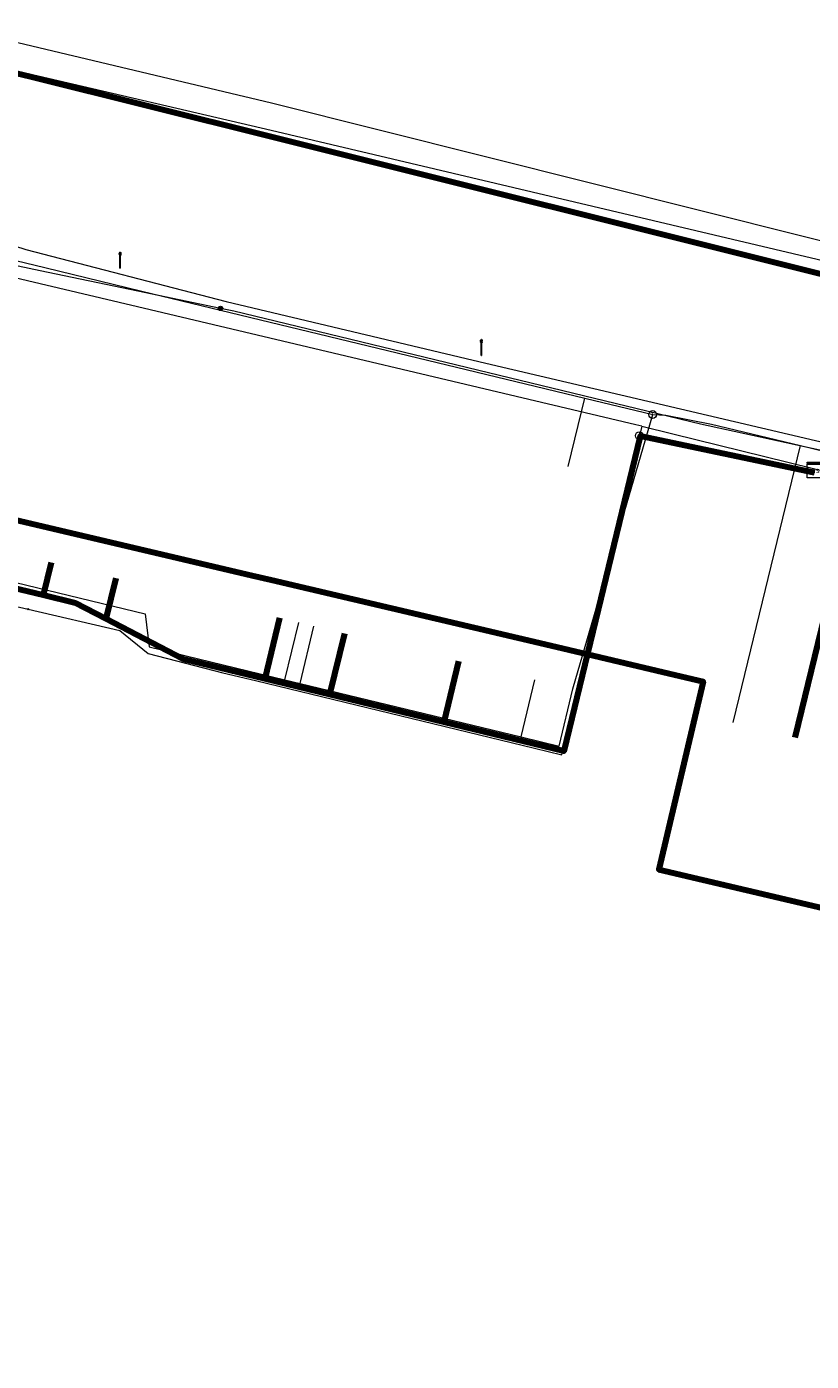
# Model space of a CAD drawing. Extents: x 152558 to 154479, y 462974 to 463683.
# Tile 530 of 638: x 153988 to 154028, y 463452 to 463520. Entities that reach past the tile are written whole.
import ezdxf
from ezdxf.enums import TextEntityAlignment as Align
from ezdxf.lldxf.tags import DXFTag

# ---------------------------------------------------------------- set-up
doc = ezdxf.new("R2010")
doc.units = 0
doc.header["$LTSCALE"] = 0.2
doc.layers.get('0').update_dxf_attribs({"linetype": 'CONTINUOUS'})
for name, color, linetype, lineweight in [('B-RO-KL-DATA_HULPSTUK_KPN BV-S', 90, 'CONTINUOUS', 25), ('B-RO-KL-DATA_HULPSTUK_ZIGGO BV-S', 90, 'CONTINUOUS', 25), ('B-RO-KL-DATA_KABELBED_KPN BV-G', 90, 'CONTINUOUS', 100), ('B-RO-KL-DATA_KABELBED_ZIGGO BV-G', 90, 'CONTINUOUS', 100), ('B-RO-KL-DATA_REGGEFIBER OPERATOR BV-G', 90, 'KL-DATA-N', 18), ('B-RO-KL-DATA_T MOBILE NETHERLANDS BV-G', 90, 'KL-DATA-N', 18), ('B-RO-KL-ET_LS_400 V_STEDIN NETBEHEER BV-G', 190, 'KL-LS-N', 18), ('B-RO-KL-ET_LS_GEMEENTE AMERSFOORT-S', 190, 'CONTINUOUS', 25), ('B-RO-KL-ET_LS_HULPSTUK_STEDIN NETBEHEER BV-S', 190, 'CONTINUOUS', 25), ('B-RO-KL-GAS_LD_HULPSTUK_STEDIN NETBEHEER BV-S', 50, 'CONTINUOUS', 25), ('B-RO-KL-GAS_LD_PE_32_0.1 BAR_STEDIN NETBEHEER BV-G', 50, 'KL-GAS-LD-N', 18), ('B-RO-KL-GAS_LD_PE_40_0.1 BAR_STEDIN NETBEHEER BV-G', 50, 'KL-GAS-LD-N', 18), ('B-RO-KL-GAS_LD_PVC_110_0.1 BAR_STEDIN NETBEHEER BV-G', 50, 'KL-GAS-LD-N', 18), ('B-RO-KL-GAS_LD_PVC_63_0.1 BAR_STEDIN NETBEHEER BV-G', 50, 'KL-GAS-LD-N', 18), ('B-RO-KL-WATER_110_VITENS-G', 170, 'KL-WATER-N', 18), ('B-RO-KL-WATER_150_VITENS-G', 170, 'KL-WATER-N', 18), ('B-RO-KL-WATER_300_VITENS-G', 170, 'KL-WATER-N', 18), ('B-RO-KL-WATER_63_VITENS-G', 170, 'KL-WATER-N', 18), ('B-RO-KL-WATER_HULPSTUK_VITENS-S', 170, 'CONTINUOUS', 25)]:
    doc.layers.add(name, color=color, linetype=linetype, lineweight=lineweight)
doc.styles.add('NLCS-ISO', font='NLCS-ISO.ttf')
tags = doc.linetypes.add('KL-DATA-N', pattern='A,4,-1,[101,NLCS.SHX,S=0.5,R=0,X=0,Y=0],-1,4,-1,["D",Standard,S=1,R=0,X=-0.25,Y=-0.5],-1.5', length=12.5).pattern_tags.tags
tags[18] = DXFTag(74, 10)
tags = doc.linetypes.add('KL-GAS-LD-N', pattern='A,4,-1,[69,NLCS.SHX,S=0.5,R=0,X=0,Y=0],-1,4,-1,["L",Standard,S=1,R=0,X=0.25,Y=-0.5],-2', length=13).pattern_tags.tags
tags[18] = DXFTag(74, 10)
tags = doc.linetypes.add('KL-LS-N', pattern='A,4,-1,[103,NLCS.SHX,S=0.75,R=0,X=0,Y=0],-1,4,-1,["L",Standard,S=1,R=0,X=0,Y=-0.5],-2', length=13).pattern_tags.tags
tags[18] = DXFTag(74, 10)
doc.linetypes.add('KL-WATER-N', pattern='A,7,-0.5,[168,NLCS.SHX,S=0.75,R=0,X=0.75,Y=0],-2', length=9.5)

# ---------------------------------------------------------------- blocks, each defined once
blk = doc.blocks.new('SKL-WTB_HULP_T STUK-SO')
at = {"color": 0, "linetype": 'ByBlock', "lineweight": 18}
blk.add_circle((0, 0), 1, dxfattribs=at)
at = {"color": 0, "linetype": 'ByBlock', "lineweight": -2, "style": 'NLCS-ISO'}
blk.add_text('T', height=1, dxfattribs=at).set_placement((0, 0), align=Align.MIDDLE_CENTER)
at = {"color": 0, "linetype": 'ByBlock', "lineweight": 18, "style": 'NLCS-ISO', "flags": 1}
for tag, p in [('TYPE', (1.5, 0)), ('OMSCHRIJVING', (1.5, -3)), ('LABEL', (1.5, -1.5))]:
    blk.add_attdef(tag, p, '', height=1, dxfattribs=at)
blk = doc.blocks.new('SKL-WTB_HULP_MOF-SO')
at = {"linetype": 'ByBlock', "lineweight": 18}
h = blk.add_hatch(color=0, dxfattribs=at)
h.dxf.hatch_style = 1
h.paths.add_polyline_path([(-0.5625, 0, 1), (0.5625, 0, 1)])
at = {"color": 0, "linetype": 'ByBlock', "lineweight": 18}
blk.add_circle((0, 0), 0.5625, dxfattribs=at)
at = {"color": 0, "linetype": 'ByBlock', "lineweight": 18, "style": 'NLCS-ISO', "flags": 1}
for tag, p in [('TYPE', (1.5, 0)), ('OMSCHRIJVING', (1.5, -3)), ('LABEL', (1.5, -1.5))]:
    blk.add_attdef(tag, p, '', height=1, dxfattribs=at)
blk = doc.blocks.new('SKL-WTB_HULP_KAST-SO')
at = {"color": 0, "linetype": 'ByBlock', "lineweight": 18}
for points in [[(-2, 2), (2, 2), (2, 1.68), (-2, 1.68)], [(-2, 1.52), (2, 1.52), (2, -2), (-2, -2)]]:
    blk.add_lwpolyline(points, close=True, dxfattribs=at)
at = {"color": 0, "linetype": 'ByBlock', "lineweight": 18, "style": 'NLCS-ISO'}
blk.add_text('kast', height=1.5, dxfattribs=at).set_placement((0, 0), align=Align.MIDDLE_CENTER)
at = {"color": 0, "linetype": 'ByBlock', "lineweight": 18, "style": 'NLCS-ISO', "flags": 1}
for tag, p in [('TYPE', (2.5, 0)), ('OMSCHRIJVING', (2.5, -3)), ('LABEL', (2.5, -1.5))]:
    blk.add_attdef(tag, p, '', height=1, dxfattribs=at)
blk = doc.blocks.new('SKL-WTB_HULP_AFSLUITER-SO')
at = {"color": 0, "linetype": 'ByBlock', "lineweight": 18}
blk.add_lwpolyline([(0, 0.8), (0, -0.8)], dxfattribs=at)
blk.add_circle((0, 0), 1, dxfattribs=at)
at = {"color": 0, "linetype": 'ByBlock', "lineweight": 18, "style": 'NLCS-ISO', "flags": 1}
for tag, p in [('TYPE', (1.5, 0)), ('OMSCHRIJVING', (1.5, -3)), ('LABEL', (1.5, -1.5))]:
    blk.add_attdef(tag, p, '', height=1, dxfattribs=at)
blk = doc.blocks.new('SKL-WTB_HULP_OVERIG-SO')
at = {"color": 0, "linetype": 'ByBlock', "lineweight": 18}
for points in [[(-0.14, 0.14), (0.14, -0.14)], [(0.14, 0.14), (-0.14, -0.14)]]:
    blk.add_lwpolyline(points, dxfattribs=at)
at = {"color": 0, "linetype": 'ByBlock', "lineweight": 18, "style": 'NLCS-ISO', "flags": 1}
for tag, p in [('TYPE', (1.5, 0)), ('OMSCHRIJVING', (1.5, -3)), ('LABEL', (1.5, -1.5))]:
    blk.add_attdef(tag, p, '', height=1, dxfattribs=at)
blk = doc.blocks.new('SKL-ET_LS_MAST-SO')
for p, q in [((-0.05, 2.07), (0.05, 2.07)), ((-0.05, -2), (0.05, -2))]:
    blk.add_line(p, q)
for points in [[(-0.18, 1.76), (-0.22, 1.76), (-0.22, 1.84), (-0.18, 1.84), (-0.18, 1.79)], [(-0.18, 1.49), (-0.22, 1.49), (-0.22, 1.57), (-0.18, 1.57), (-0.18, 1.52)], [(-0.18, 1.79), (-0.05, 1.79)], [(-0.18, 1.76), (-0.05, 1.76)], [(-0.18, 1.52), (-0.05, 1.52)], [(-0.18, 1.49), (-0.05, 1.49)], [(-0.05, -2), (-0.05, 2.07)], [(0.05, -2), (0.05, 2.07)], [(0.18, 1.92), (0.05, 1.92)], [(0.18, 1.89), (0.05, 1.89)], [(0.18, 1.66), (0.05, 1.66)], [(0.18, 1.63), (0.05, 1.63)], [(0.18, 1.39), (0.05, 1.39)], [(0.18, 1.36), (0.05, 1.36)], [(0.18, 1.89), (0.22, 1.89), (0.22, 1.97), (0.18, 1.97), (0.18, 1.92)], [(0.18, 1.63), (0.22, 1.63), (0.22, 1.71), (0.18, 1.71), (0.18, 1.66)], [(0.18, 1.36), (0.22, 1.36), (0.22, 1.44), (0.18, 1.44), (0.18, 1.39)]]:
    blk.add_lwpolyline(points)

msp = doc.modelspace()

# ---------------------------------------------------------------- linework, layer by layer
at = {"layer": 'B-RO-KL-DATA_KABELBED_KPN BV-G', "flags": 128}
for points in [[(154028.321, 463507.585), (154000, 463514.651), (153987.728, 463517.714), (153973.819, 463521.03), (153970.241, 463522.374), (153969.583, 463525.612), (153968.032, 463528.038), (153956.597, 463545.766), (153938.203, 463574.172), (153928.39, 463589.495), (153926.83, 463591.832), (153925.316, 463594.189), (153921.524, 463597.29), (153921.536, 463598.849), (153918.949, 463602.309)], [(153984.547, 463493.169), (153985.136, 463495.531), (153999.028, 463492.271), (154000, 463492.042), (154014.559, 463488.626)], [(154014.559, 463488.626), (154020.322, 463487.273)], [(154020.322, 463487.273), (154022.057, 463486.867), (154019.794, 463477.269), (154074.769, 463464.342)]]:
    msp.add_lwpolyline(points, dxfattribs=at)
at = {"layer": 'B-RO-KL-DATA_KABELBED_ZIGGO BV-G', "flags": 128}
for points in [[(154027.725, 463497.512), (154018.835, 463499.389), (154014.944, 463483.3), (154008.819, 463484.783)], [(154026.744, 463483.996), (154029.917, 463497.049)], [(153988.772, 463492.925), (153988.368, 463491.257)], [(153988.368, 463491.257), (153984.505, 463492.189)], [(153992.075, 463492.126), (153991.573, 463490.051)], [(153991.573, 463490.051), (153990.021, 463490.858), (153988.368, 463491.257)], [(153999.683, 463486.996), (153995.505, 463488.007), (153991.573, 463490.051)], [(154000.435, 463490.108), (153999.683, 463486.996)], [(154003.741, 463489.308), (154002.988, 463486.195)], [(154009.572, 463487.897), (154008.819, 463484.783)], [(154002.988, 463486.195), (153999.683, 463486.996)], [(154008.819, 463484.783), (154002.988, 463486.195)]]:
    msp.add_lwpolyline(points, dxfattribs=at)
at = {"layer": 'B-RO-KL-DATA_REGGEFIBER OPERATOR BV-G', "flags": 128}
for points in [[(153960.041, 463515.881), (153961.263, 463515.846), (153962.297, 463515.668), (153986.901, 463509.096), (153987.482, 463508.906), (153997.706, 463506.248), (154010.964, 463503.102), (154045.976, 463494.896), (154054.598, 463492.789), (154060.639, 463491.158)], [(153987.482, 463508.906), (153997.706, 463506.248), (154010.964, 463503.102), (154045.976, 463494.896), (154054.598, 463492.789)]]:
    msp.add_lwpolyline(points, dxfattribs=at)
at = {"layer": 'B-RO-KL-DATA_T MOBILE NETHERLANDS BV-G', "flags": 128}
msp.add_lwpolyline([(153918.949, 463602.309), (153922.3, 463597.9), (153969.7, 463525.5), (153969.7, 463522.2), (153973.3, 463521), (153987.6, 463517.9), (154000, 463515), (154028.8, 463508.2), (154058, 463501.2), (154066.3, 463500), (154070.1, 463499.4), (154085.3, 463499.7), (154098.4, 463499.4), (154101.8, 463500), (154104.7, 463500.7), (154107.5, 463501.5), (154110.3, 463502.6), (154113, 463503.7), (154115.7, 463505.1), (154117.3, 463505.9)], dxfattribs=at)
at = {"layer": 'B-RO-KL-ET_LS_400 V_STEDIN NETBEHEER BV-G', "flags": 128}
for points in [[(153997.419, 463505.903), (153993.208, 463506.783), (153988.217, 463507.826), (153983.388, 463508.835), (153982.849, 463508.912), (153982.165, 463508.944), (153981.495, 463508.901), (153980.944, 463508.813), (153980.348, 463508.659), (153979.771, 463508.448), (153979.214, 463508.181), (153978.69, 463507.863), (153978.213, 463507.509), (153977.743, 463507.081), (153977.319, 463506.609), (153976.966, 463506.13), (153976.658, 463505.619), (153976.387, 463505.046), (153976.154, 463504.386), (153976.028, 463503.871), (153976.054, 463503.278), (153976.2, 463502.703), (153976.458, 463502.168), (153976.818, 463501.696), (153977.266, 463501.307), (153977.783, 463501.015), (153977.999, 463500.876), (153978.185, 463500.698), (153978.333, 463500.487), (153978.438, 463500.252), (153978.496, 463500), (153979.023, 463495.874), (153979.104, 463495.243), (153978.632, 463493.272), (153978.288, 463491.839), (153978.105, 463491.074), (153978.007, 463490.666), (153977.753, 463489.608), (153976.949, 463486.256), (153976.167, 463482.994), (153975.838, 463481.622), (153975.331, 463479.508), (153974.975, 463478.024), (153974.864, 463477.562), (153973.816, 463473.196), (153973.354, 463471.269), (153972.665, 463468.397), (153972.348, 463467.074), (153971.848, 463464.987), (153971.826, 463464.896), (153970.794, 463460.594), (153970.262, 463458.376), (153970.221, 463458.206), (153970.207, 463458.149), (153970.177, 463458.025), (153969.994, 463457.258), (153969.981, 463457.205), (153969.962, 463457.125), (153969.926, 463456.977), (153969.808, 463456.485), (153969.754, 463456.26), (153969.699, 463456.032), (153969.54, 463455.366), (153969.527, 463455.313), (153969.473, 463455.088), (153969.314, 463454.427), (153969.3, 463454.369), (153969.245, 463454.141), (153969.086, 463453.479), (153969.072, 463453.42), (153969.032, 463453.252), (153969.019, 463453.196), (153968.846, 463452.477), (153968.805, 463452.307), (153968.791, 463452.247), (153968.752, 463452.084), (153968.737, 463452.023), (153968.54, 463451.201), (153967.99, 463448.908), (153967.009, 463444.819), (153966.952, 463444.581), (153966.477, 463442.6), (153966.043, 463440.788), (153965.658, 463439.183), (153964.801, 463435.611), (153964.188, 463433.056), (153964.013, 463432.328), (153963.287, 463429.3), (153963.174, 463428.827), (153963.057, 463428.341), (153962.655, 463426.666), (153960.372, 463417.169), (153960.064, 463415.889), (153951.717, 463418.268), (153945.955, 463420.708), (153943.239, 463421.482), (153942.515, 463420.916)], [(154067.191, 463485.106), (154068.159, 463489.092), (154066.41, 463489.518), (154066.047, 463489.607), (154064.697, 463489.936), (154058.561, 463491.432), (154054.362, 463492.4), (154029.878, 463498.25), (154021.906, 463500), (153998.105, 463505.76), (153997.419, 463505.903)]]:
    msp.add_lwpolyline(points, dxfattribs=at)
at = {"layer": 'B-RO-KL-GAS_LD_PE_32_0.1 BAR_STEDIN NETBEHEER BV-G', "flags": 128}
for points in [[(154015.165, 463497.825), (154016.011, 463501.322)], [(154000.702, 463486.951), (154001.408, 463489.868)], [(154001.48, 463486.763), (154002.186, 463489.68)], [(154012.755, 463484.035), (154013.46, 463486.951)]]:
    msp.add_lwpolyline(points, dxfattribs=at)
at = {"layer": 'B-RO-KL-GAS_LD_PE_40_0.1 BAR_STEDIN NETBEHEER BV-G', "flags": 128}
msp.add_lwpolyline([(154023.581, 463484.76), (154027.015, 463498.896)], dxfattribs=at)
at = {"layer": 'B-RO-KL-GAS_LD_PVC_110_0.1 BAR_STEDIN NETBEHEER BV-G', "flags": 128}
for points in [[(153976.573, 463510.088), (153980.943, 463509.798), (153986.974, 463508.341), (153988.446, 463507.985), (153993.399, 463506.788), (154016.011, 463501.322), (154019.475, 463500.485)], [(154019.475, 463500.485), (154020.144, 463500.456), (154022.473, 463500), (154027.015, 463498.896), (154045.699, 463494.356), (154046.379, 463494.191), (154048.808, 463493.601), (154049.488, 463493.436), (154049.836, 463493.351), (154050.169, 463493.27), (154050.517, 463493.185), (154052.946, 463492.595), (154053.626, 463492.43), (154054.306, 463492.265), (154055.913, 463491.875), (154056.399, 463491.757), (154057.313, 463491.535), (154057.343, 463491.528), (154057.802, 463491.417), (154058.258, 463491.306), (154058.942, 463491.14), (154059.232, 463491.07), (154059.69, 463490.959), (154060.148, 463490.848), (154060.344, 463490.801), (154060.635, 463490.73), (154060.84, 463490.68), (154061.121, 463490.612), (154061.552, 463490.507), (154062.018, 463490.394), (154062.05, 463490.386), (154062.472, 463490.283), (154062.523, 463490.271), (154062.927, 463490.173), (154063.009, 463490.153), (154063.468, 463490.042), (154063.888, 463489.94), (154063.927, 463489.931), (154064.124, 463489.883), (154064.361, 463489.826), (154064.407, 463489.815), (154064.591, 463489.77), (154065.055, 463489.657), (154065.129, 463489.639), (154065.819, 463489.471), (154066.045, 463489.416), (154066.508, 463489.303), (154066.731, 463489.249), (154067.179, 463489.141), (154067.248, 463489.124), (154067.413, 463489.084), (154067.705, 463489.013), (154067.893, 463488.967), (154067.951, 463488.953), (154068.165, 463488.901), (154068.189, 463488.895), (154068.622, 463488.79), (154068.849, 463488.735), (154068.923, 463488.717), (154069.314, 463488.622), (154069.592, 463488.554), (154069.761, 463488.513), (154069.876, 463488.485), (154070.054, 463488.442), (154070.077, 463488.436), (154071.02, 463488.207), (154071.451, 463488.103), (154071.484, 463488.095), (154071.911, 463487.991), (154072.174, 463487.927), (154072.375, 463487.878), (154072.425, 463487.866), (154073.571, 463487.588), (154074.031, 463487.476), (154074.059, 463487.469), (154074.315, 463487.407), (154075.464, 463487.128), (154075.947, 463487.01), (154076.203, 463486.948), (154077.454, 463486.644), (154078.061, 463486.496), (154082.233, 463485.833), (154084.163, 463485.626), (154086.446, 463485.456), (154088.56, 463485.383), (154090.675, 463485.386), (154092.483, 463485.454), (154093.176, 463485.545), (154093.708, 463485.615), (154097.218, 463486.075), (154102.117, 463486.718), (154104.247, 463486.95)]]:
    msp.add_lwpolyline(points, dxfattribs=at)
at = {"layer": 'B-RO-KL-GAS_LD_PVC_63_0.1 BAR_STEDIN NETBEHEER BV-G', "flags": 128}
msp.add_lwpolyline([(153947.325, 463425.524), (153961.277, 463421.769), (153962.944, 463428.676), (153962.991, 463428.873), (153963.482, 463430.914), (153965.679, 463440.053), (153966.17, 463442.094), (153968.391, 463451.332), (153968.567, 463452.066), (153968.676, 463452.52), (153968.731, 463452.75), (153968.903, 463453.464), (153968.905, 463453.473), (153968.959, 463453.697), (153969.013, 463453.92), (153969.077, 463454.185), (153969.184, 463454.628), (153969.241, 463454.866), (153969.304, 463455.129), (153969.358, 463455.354), (153969.413, 463455.581), (153969.417, 463455.6), (153969.467, 463455.808), (153969.531, 463456.075), (153969.586, 463456.302), (153969.64, 463456.526), (153969.758, 463457.019), (153969.813, 463457.247), (153969.922, 463457.702), (153970.095, 463458.42), (153970.15, 463458.648), (153970.268, 463459.138), (153970.495, 463460.083), (153972.012, 463466.395), (153972.55, 463468.631), (153974.864, 463478.258), (153975.425, 463480.59), (153977.646, 463489.827), (153978.629, 463493.916), (153983.021, 463492.86), (153993.579, 463490.32), (153993.786, 463488.627), (154000.702, 463486.951), (154001.48, 463486.763), (154012.755, 463484.035), (154014.7, 463483.565), (154015.404, 463486.481), (154019.475, 463500.485)], dxfattribs=at)
at = {"layer": 'B-RO-KL-WATER_110_VITENS-G', "flags": 128}
for points in [[(154018.911, 463499.889), (154018.792, 463499.403)], [(154018.792, 463499.403), (154018.204, 463497.008)]]:
    msp.add_lwpolyline(points, dxfattribs=at)
at = {"layer": 'B-RO-KL-WATER_150_VITENS-G', "flags": 128}
for points in [[(154018.911, 463499.889), (154018.618, 463499.961), (153993.179, 463505.981), (153988.22, 463507.155), (153964.433, 463512.784)], [(154018.911, 463499.889), (154020.495, 463499.499), (154045.279, 463493.398)]]:
    msp.add_lwpolyline(points, dxfattribs=at)
at = {"layer": 'B-RO-KL-WATER_300_VITENS-G', "flags": 128}
msp.add_lwpolyline([(153917.647, 463599.276), (153923.688, 463591.447), (153946.87, 463558.794), (153954.425, 463548.046), (153966.656, 463527.834), (153974.18, 463522.559), (154000.02, 463516.395), (154065.408, 463500), (154081.947, 463495.905), (154096.97, 463496.046), (154109.466, 463499.991), (154122.145, 463503.616), (154126.268, 463500.85), (154126.63, 463500.008), (154128.66, 463495.285), (154129.121, 463494.131)], dxfattribs=at)
at = {"layer": 'B-RO-KL-WATER_63_VITENS-G', "flags": 128}
msp.add_lwpolyline([(153949.03, 463425.455), (153960.674, 463422.165), (153967.968, 463452.221), (153968.08, 463452.679), (153968.253, 463453.394), (153968.256, 463453.405), (153968.309, 463453.623), (153968.482, 463454.338), (153968.538, 463454.568), (153968.711, 463455.283), (153968.767, 463455.512), (153968.941, 463456.227), (153968.996, 463456.456), (153969.052, 463456.686), (153969.169, 463457.17), (153969.225, 463457.4), (153969.454, 463458.346), (153969.51, 463458.575), (153977.823, 463492.831), (153985.053, 463491.146), (153986.2, 463490.878), (153987.604, 463490.551), (153992.283, 463489.46), (153993.732, 463488.281), (153997.546, 463487.304), (153999.198, 463486.905), (154013.439, 463483.458), (154014.845, 463483.118), (154018.204, 463497.008)], dxfattribs=at)

# ---------------------------------------------------------------- block references
at = {"layer": 'B-RO-KL-DATA_HULPSTUK_KPN BV-S', "xscale": 0.2, "yscale": 0.2, "zscale": 0.2}
for p in [(154014.559, 463488.626), (154014.559, 463488.626), (154020.322, 463487.273), (154020.322, 463487.273)]:
    msp.add_blockref('SKL-WTB_HULP_OVERIG-SO', p, dxfattribs=at)
at = {"layer": 'B-RO-KL-DATA_HULPSTUK_ZIGGO BV-S', "xscale": 0.2, "yscale": 0.2, "zscale": 0.2}
msp.add_blockref('SKL-WTB_HULP_KAST-SO', (154027.755, 463497.654), dxfattribs=at)
at = {"layer": 'B-RO-KL-ET_LS_GEMEENTE AMERSFOORT-S', "xscale": 0.2, "yscale": 0.2, "zscale": 0.2}
for p in [(153992.296, 463508.36), (154010.728, 463503.896)]:
    msp.add_blockref('SKL-ET_LS_MAST-SO', p, dxfattribs=at)
at = {"layer": 'B-RO-KL-ET_LS_HULPSTUK_STEDIN NETBEHEER BV-S', "xscale": 0.2, "yscale": 0.2, "zscale": 0.2}
msp.add_blockref('SKL-WTB_HULP_MOF-SO', (153997.419, 463505.903), dxfattribs=at)
at = {"layer": 'B-RO-KL-GAS_LD_HULPSTUK_STEDIN NETBEHEER BV-S', "xscale": 0.2, "yscale": 0.2, "zscale": 0.2}
msp.add_blockref('SKL-WTB_HULP_T STUK-SO', (154019.475, 463500.485), dxfattribs=at)
at = {"layer": 'B-RO-KL-WATER_HULPSTUK_VITENS-S', "xscale": 0.2, "yscale": 0.2, "zscale": 0.2}
for name, p in [('SKL-WTB_HULP_AFSLUITER-SO', (154018.792, 463499.403)), ('SKL-WTB_HULP_OVERIG-SO', (154018.204, 463497.008)), ('SKL-WTB_HULP_OVERIG-SO', (153987.604, 463490.551))]:
    msp.add_blockref(name, p, dxfattribs=at)

doc.saveas('drawing.dxf')
